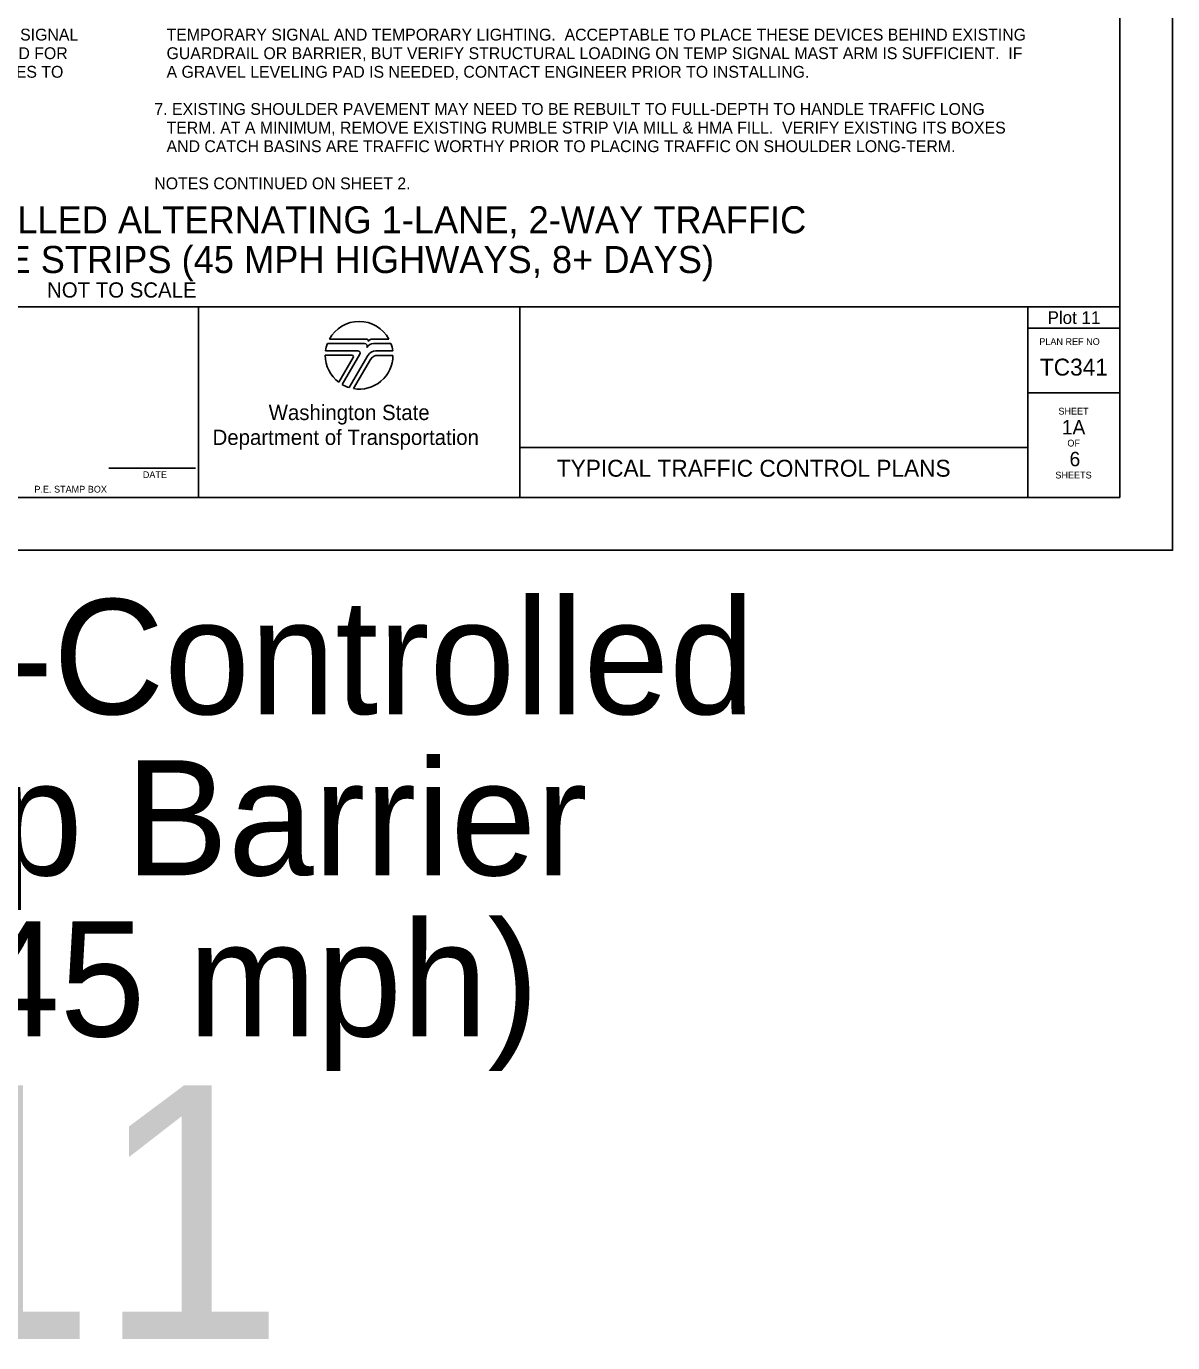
# Model space of a CAD drawing. Extents: x 99977 to 100176, y 99905 to 100011.
# Drawn here: x 100009.29 to 100016.06, y 99965.01 to 99972.78 of the extents above; entities that cross this region are included whole.
import ezdxf

# ---------------------------------------------------------------- set-up
doc = ezdxf.new("R2010")
doc.units = 0
for name, color, linetype in [('SH_DE_DetailHeading1Text', 7, 'Continuous'), ('SH_GI_GeneralNotesBodyText', 7, 'Continuous'), ('SH_GI_PlotLimits', 7, 'Continuous'), ('SH_GI_SheetBorder', 7, 'Continuous'), ('SH_GI_SheetLocationText', 7, 'Continuous'), ('SH_GI_SheetTextInCells', 7, 'Continuous'), ('SH_GI_TitleBlockText', 7, 'Continuous'), ('SH_GI_WSDOTLogo', 7, 'Continuous')]:
    doc.layers.add(name, color=color, linetype=linetype)

msp = doc.modelspace()

# ---------------------------------------------------------------- linework, layer by layer
at = {"layer": 'SH_GI_PlotLimits'}
msp.add_lwpolyline([(99999.0625, 99969.6875), (100016.0625, 99969.6875), (100016.0625, 99980.6875), (99999.0625, 99980.6875)], close=True, dxfattribs=at)
at = {"layer": 'SH_GI_SheetBorder'}
for p, q in [((100015.75, 99980.375), (100015.75, 99970)), ((100000, 99971.1259), (100015.75, 99971.1259)), ((100010.3089, 99971.1259), (100010.3089, 99970)), ((100012.2055, 99971.1259), (100012.2055, 99970)), ((100015.2079, 99971.1259), (100015.2079, 99970)), ((100015.2079, 99971.0008), (100015.75, 99971.0008)), ((100015.2079, 99970.6176), (100015.75, 99970.6176)), ((100012.2055, 99970.2955), (100015.2079, 99970.2955)), ((100009.7797, 99970.1733), (100010.2914, 99970.1733)), ((100000, 99970), (100015.75, 99970))]:
    msp.add_line(p, q, dxfattribs=at)
at = {"layer": 'SH_GI_WSDOTLogo'}
for p, q in [((100011.2894, 99970.9094), (100011.0697, 99970.9094)), ((100011.303, 99970.9354), (100011.0815, 99970.9354)), ((100011.433, 99970.9354), (100011.3351, 99970.9354)), ((100011.343, 99970.9094), (100011.3429, 99970.9094)), ((100011.4448, 99970.9094), (100011.343, 99970.9094)), ((100011.0572, 99970.84), (100011.2148, 99970.84)), ((100011.059, 99970.8661), (100011.2496, 99970.8661)), ((100011.222, 99970.8277), (100011.1364, 99970.6807)), ((100011.261, 99970.8464), (100011.1567, 99970.6672)), ((100011.1989, 99970.6487), (100011.3089, 99970.839)), ((100011.2244, 99970.6428), (100011.3242, 99970.8156)), ((100011.3558, 99970.8661), (100011.4555, 99970.8661)), ((100011.3655, 99970.8394), (100011.4572, 99970.8394))]:
    msp.add_line(p, q, dxfattribs=at)
for centre, radius, start, end in [((100011.2572, 99970.84), 0.2, 28.47865, 151.53204), ((100011.2572, 99970.84), 0.2, 159.69598, 172.50569), ((100011.2894, 99970.8946), 0.0148, 327.8418, 89.99855), ((100011.3429, 99970.861), 0.0484, 89.99529, 147.82376), ((100011.303, 99970.9263), 0.00903, 329.87418, 90.00328), ((100011.3352, 99970.9066), 0.0287, 90.00721, 148.16763), ((100011.2572, 99970.84), 0.2, 7.49431, 20.29406), ((100011.2572, 99970.84), 0.2, 179.99864, 232.84327), ((100011.2149, 99970.8318), 0.0082, 329.74356, 90), ((100011.2572, 99970.84), 0.2, 260.54554, 359.80857), ((100011.2497, 99970.853), 0.0131, 329.76834, 90), ((100011.3558, 99970.8119), 0.0542, 90, 149.99738), ((100011.3654, 99970.7918), 0.0476, 90, 150.05432), ((100011.2572, 99970.84), 0.2, 239.79292, 253.0448)]:
    msp.add_arc(centre, radius, start, end, dxfattribs=at)

# ---------------------------------------------------------------- texts
at = {"layer": 'SH_DE_DetailHeading1Text'}
for s, height, p in [('SIMPLE TEMPORARY SIGNAL-CONTROLLED ALTERNATING 1-LANE, 2-WAY TRAFFIC', 0.16, (100005.196, 99971.5606)), ('25 WZSL + TEMP BARRIER + RUMBLE STRIPS (45 MPH HIGHWAYS, 8+ DAYS)', 0.16, (100005.441, 99971.3259)), ('NOT TO SCALE', 0.09, (100009.4141, 99971.1809))]:
    msp.add_text(s, height=height, rotation=360, dxfattribs=at).set_placement(p)
at = {"layer": 'SH_GI_GeneralNotesBodyText'}
for s, p in [(' THIS SIGNAL ', (100008.9894, 99972.6998)), ('TEMPORARY SIGNAL AND TEMPORARY LIGHTING.  ACCEPTABLE TO PLACE THESE DEVICES BEHIND EXISTING ', (100010.1197, 99972.6998)), ('  THE SIGNAL IS TIMED FOR ', (100008.272, 99972.5899)), ('GUARDRAIL OR BARRIER, BUT VERIFY STRUCTURAL LOADING ON TEMP SIGNAL MAST ARM IS SUFFICIENT.  IF ', (100010.1197, 99972.5899)), (' TO ALLOW BICYCLES TO ', (100008.3553, 99972.48)), ('A GRAVEL LEVELING PAD IS NEEDED, CONTACT ENGINEER PRIOR TO INSTALLING.', (100010.1197, 99972.48)), ('7. EXISTING SHOULDER PAVEMENT MAY NEED TO BE REBUILT TO FULL-DEPTH TO HANDLE TRAFFIC LONG ', (100010.0475, 99972.2602)), ('TERM. AT A MINIMUM, REMOVE EXISTING RUMBLE STRIP VIA MILL & HMA FILL.  VERIFY EXISTING ITS BOXES ', (100010.1197, 99972.1503)), ('AND CATCH BASINS ARE TRAFFIC WORTHY PRIOR TO PLACING TRAFFIC ON SHOULDER LONG-TERM.', (100010.1197, 99972.0404)), ('NOTES CONTINUED ON SHEET 2.', (100010.0475, 99971.8206))]:
    msp.add_text(s, height=0.07, rotation=360, dxfattribs=at).set_placement(p)
at = {"layer": 'SH_GI_SheetBorder'}
msp.add_text('PLAN REF NO', height=0.040032, dxfattribs=at).set_placement((100015.2747, 99970.9008))
at = {"layer": 'SH_GI_SheetLocationText'}
for s, height, p in [('Plot 11', 0.075, (100015.3235, 99971.025)), (' Temp Signal-Controlled', 0.68, (100003.7893, 99968.7191)), ('Alt Traffic w/ Temp Barrier', 0.68, (100002.0459, 99967.7671)), ('& Rumble Strips (45 mph)', 0.68, (100001.8582, 99966.8151)), ('Plot 11', 1.5, (100004.5756, 99965.0267))]:
    msp.add_text(s, height=height, dxfattribs=at).set_placement(p)
at = {"layer": 'SH_GI_SheetTextInCells'}
for s, height, p in [('Washington State', 0.090072, (100010.7229, 99970.4571)), ('SHEET', 0.04003, (100015.3877, 99970.4896)), ('Department of Transportation', 0.090072, (100010.3916, 99970.3101)), ('OF', 0.04003, (100015.4406, 99970.3008)), ('DATE', 0.04003, (100009.9794, 99970.1141)), ('SHEETS', 0.04003, (100015.3698, 99970.112)), ('P.E. STAMP BOX', 0.040032, (100009.339, 99970.0286))]:
    msp.add_text(s, height=height, dxfattribs=at).set_placement(p)
at = {"layer": 'SH_GI_TitleBlockText'}
for s, height, p in [('TC341', 0.1, (100015.2784, 99970.72)), ('1A', 0.085, (100015.4076, 99970.3723)), ('6', 0.085, (100015.4534, 99970.1843)), ('TYPICAL TRAFFIC CONTROL PLANS', 0.1, (100012.4251, 99970.1224))]:
    msp.add_text(s, height=height, dxfattribs=at).set_placement(p)

doc.saveas('drawing.dxf')
